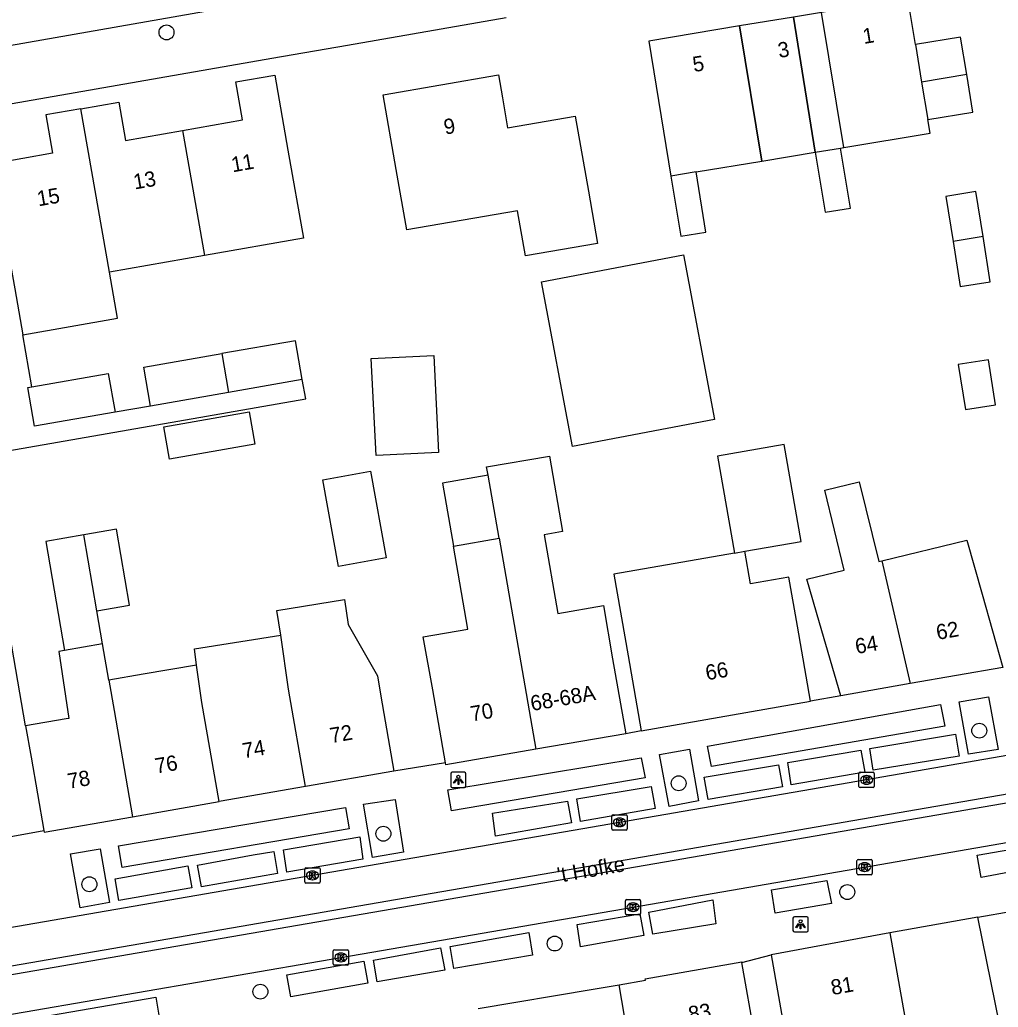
# Model space of a CAD drawing. Extents: x 162880 to 165536, y 384011 to 385179.
# Drawn here: x 164175.2 to 164239.5, y 384501.9 to 384566.8 of the extents above; entities that cross this region are included whole.
import ezdxf

# ---------------------------------------------------------------- set-up
doc = ezdxf.new("R2010")
doc.units = 0
for name, color, linetype in [('IMGEO_Boom', 7, 'Continuous'), ('IMGEO_Kolk', 7, 'Continuous'), ('IMGEO_Lichtpunt', 7, 'Continuous'), ('IMGEO_Openbare_ruimte_label', 7, 'Continuous'), ('IMGEO_Pand', 7, 'Continuous'), ('IMGEO_Pand_nummerreeks', 7, 'Continuous'), ('IMGEO_Pand_overbouw', 7, 'Continuous'), ('IMGEO_Rijbaan_lokaal_gesloten', 7, 'Continuous'), ('IMGEO_Voetpad_open', 7, 'Continuous')]:
    doc.layers.add(name, color=color, linetype=linetype)

msp = doc.modelspace()

# ---------------------------------------------------------------- linework, layer by layer
at = {"layer": 'IMGEO_Boom'}
for centre in [(164184.843, 384565.927), (164238.258, 384520.041), (164218.5, 384516.587), (164199.097, 384513.272), (164179.777, 384509.951), (164229.582, 384509.438), (164210.352, 384506.055), (164191.014, 384502.894)]:
    msp.add_circle(centre, 0.489, dxfattribs=at)
at = {"layer": 'IMGEO_Kolk'}
for p, q in [((164230.352, 384516.381), (164230.352, 384517.233)), ((164230.427, 384517.307), (164231.279, 384517.307)), ((164230.84, 384517.087), (164230.865, 384517.087)), ((164231.353, 384517.233), (164231.353, 384516.381)), ((164231.279, 384516.307), (164230.427, 384516.307)), ((164230.863, 384516.527), (164230.838, 384516.527)), ((164214.115, 384513.589), (164214.115, 384514.441)), ((164214.19, 384514.515), (164215.042, 384514.515)), ((164214.603, 384514.295), (164214.628, 384514.295)), ((164215.116, 384514.441), (164215.116, 384513.589)), ((164215.042, 384513.515), (164214.19, 384513.515)), ((164214.626, 384513.735), (164214.601, 384513.735)), ((164230.297, 384511.579), (164231.149, 384511.579)), ((164193.933, 384510.105), (164193.933, 384510.957)), ((164194.008, 384511.031), (164194.86, 384511.031)), ((164194.934, 384510.957), (164194.934, 384510.105)), ((164230.222, 384510.653), (164230.222, 384511.505)), ((164230.71, 384511.359), (164230.735, 384511.359)), ((164231.223, 384511.505), (164231.223, 384510.653)), ((164194.444, 384510.251), (164194.419, 384510.251)), ((164194.421, 384510.811), (164194.446, 384510.811)), ((164231.149, 384510.579), (164230.297, 384510.579)), ((164230.733, 384510.799), (164230.708, 384510.799)), ((164194.86, 384510.031), (164194.008, 384510.031)), ((164215.077, 384508.945), (164215.929, 384508.945)), ((164215.002, 384508.019), (164215.002, 384508.871)), ((164215.49, 384508.725), (164215.515, 384508.725)), ((164216.003, 384508.871), (164216.003, 384508.019)), ((164215.929, 384507.945), (164215.077, 384507.945)), ((164215.513, 384508.165), (164215.488, 384508.165)), ((164195.805, 384504.716), (164195.805, 384505.568)), ((164195.88, 384505.642), (164196.732, 384505.642)), ((164196.293, 384505.422), (164196.318, 384505.422)), ((164196.806, 384505.568), (164196.806, 384504.716)), ((164196.732, 384504.642), (164195.88, 384504.642)), ((164196.316, 384504.862), (164196.291, 384504.862))]:
    msp.add_line(p, q, dxfattribs=at)
for points in [[(164230.352, 384516.381), (164230.352, 384517.233)], [(164230.427, 384517.307), (164231.279, 384517.307)], [(164230.673, 384517.007), (164230.796, 384517.007), (164230.796, 384516.856), (164230.926, 384517.007), (164231.09, 384517.007), (164230.944, 384516.856), (164231.097, 384516.607), (164230.945, 384516.607), (164230.86, 384516.771), (164230.796, 384516.704), (164230.796, 384516.607), (164230.673, 384516.607), (164230.673, 384517.007)], [(164231.353, 384517.233), (164231.353, 384516.381)], [(164231.279, 384516.307), (164230.427, 384516.307)], [(164214.115, 384513.589), (164214.115, 384514.441)], [(164214.19, 384514.515), (164215.042, 384514.515)], [(164214.436, 384514.215), (164214.559, 384514.215), (164214.559, 384514.064), (164214.689, 384514.215), (164214.853, 384514.215), (164214.707, 384514.064), (164214.86, 384513.815), (164214.708, 384513.815), (164214.623, 384513.979), (164214.559, 384513.912), (164214.559, 384513.815), (164214.436, 384513.815), (164214.436, 384514.215)], [(164215.116, 384514.441), (164215.116, 384513.589)], [(164215.042, 384513.515), (164214.19, 384513.515)], [(164230.297, 384511.579), (164231.149, 384511.579)], [(164193.933, 384510.105), (164193.933, 384510.957)], [(164194.008, 384511.031), (164194.86, 384511.031)], [(164194.934, 384510.957), (164194.934, 384510.105)], [(164230.222, 384510.653), (164230.222, 384511.505)], [(164230.543, 384511.279), (164230.666, 384511.279), (164230.666, 384511.128), (164230.796, 384511.279), (164230.96, 384511.279), (164230.814, 384511.128), (164230.967, 384510.879), (164230.815, 384510.879), (164230.73, 384511.043), (164230.666, 384510.976), (164230.666, 384510.879), (164230.543, 384510.879), (164230.543, 384511.279)], [(164231.223, 384511.505), (164231.223, 384510.653)], [(164194.254, 384510.731), (164194.377, 384510.731), (164194.377, 384510.58), (164194.507, 384510.731), (164194.671, 384510.731), (164194.525, 384510.58), (164194.678, 384510.331), (164194.526, 384510.331), (164194.441, 384510.495), (164194.377, 384510.428), (164194.377, 384510.331), (164194.254, 384510.331), (164194.254, 384510.731)], [(164231.149, 384510.579), (164230.297, 384510.579)], [(164194.86, 384510.031), (164194.008, 384510.031)], [(164215.077, 384508.945), (164215.929, 384508.945)], [(164215.002, 384508.019), (164215.002, 384508.871)], [(164215.323, 384508.645), (164215.446, 384508.645), (164215.446, 384508.494), (164215.576, 384508.645), (164215.74, 384508.645), (164215.594, 384508.494), (164215.747, 384508.245), (164215.595, 384508.245), (164215.51, 384508.409), (164215.446, 384508.342), (164215.446, 384508.245), (164215.323, 384508.245), (164215.323, 384508.645)], [(164216.003, 384508.871), (164216.003, 384508.019)], [(164215.929, 384507.945), (164215.077, 384507.945)], [(164195.805, 384504.716), (164195.805, 384505.568)], [(164195.88, 384505.642), (164196.732, 384505.642)], [(164196.126, 384505.342), (164196.249, 384505.342), (164196.249, 384505.191), (164196.379, 384505.342), (164196.543, 384505.342), (164196.397, 384505.191), (164196.55, 384504.942), (164196.398, 384504.942), (164196.313, 384505.106), (164196.249, 384505.039), (164196.249, 384504.942), (164196.126, 384504.942), (164196.126, 384505.342)], [(164196.806, 384505.568), (164196.806, 384504.716)], [(164196.732, 384504.642), (164195.88, 384504.642)]]:
    msp.add_lwpolyline(points, dxfattribs=at)
for centre, start, end in [((164230.429, 384517.231), 91.55205, 178.44795), ((164230.429, 384517.231), 91.55205, 178.44795), ((164231.277, 384517.231), 1.55205, 88.44795), ((164231.277, 384517.231), 1.55205, 88.44795), ((164230.429, 384516.383), 181.55205, 268.44795), ((164230.429, 384516.383), 181.55205, 268.44795), ((164231.277, 384516.383), 271.55205, 358.44795), ((164231.277, 384516.383), 271.55205, 358.44795), ((164214.192, 384514.439), 91.55205, 178.44795), ((164214.192, 384514.439), 91.55205, 178.44795), ((164215.04, 384514.439), 1.55205, 88.44795), ((164215.04, 384514.439), 1.55205, 88.44795), ((164214.192, 384513.591), 181.55205, 268.44795), ((164214.192, 384513.591), 181.55205, 268.44795), ((164215.04, 384513.591), 271.55205, 358.44795), ((164215.04, 384513.591), 271.55205, 358.44795), ((164230.299, 384511.503), 91.55205, 178.44795), ((164230.299, 384511.503), 91.55205, 178.44795), ((164231.147, 384511.503), 1.55205, 88.44795), ((164231.147, 384511.503), 1.55205, 88.44795), ((164194.01, 384510.955), 91.55205, 178.44795), ((164194.01, 384510.955), 91.55205, 178.44795), ((164194.858, 384510.955), 1.55205, 88.44795), ((164194.858, 384510.955), 1.55205, 88.44795), ((164230.299, 384510.655), 181.55205, 268.44795), ((164230.299, 384510.655), 181.55205, 268.44795), ((164231.147, 384510.655), 271.55205, 358.44795), ((164231.147, 384510.655), 271.55205, 358.44795), ((164194.01, 384510.107), 181.55205, 268.44795), ((164194.01, 384510.107), 181.55205, 268.44795), ((164194.858, 384510.107), 271.55205, 358.44795), ((164194.858, 384510.107), 271.55205, 358.44795), ((164215.079, 384508.869), 91.55205, 178.44795), ((164215.079, 384508.869), 91.55205, 178.44795), ((164215.927, 384508.869), 1.55205, 88.44795), ((164215.927, 384508.869), 1.55205, 88.44795), ((164215.079, 384508.021), 181.55205, 268.44795), ((164215.079, 384508.021), 181.55205, 268.44795), ((164215.927, 384508.021), 271.55205, 358.44795), ((164215.927, 384508.021), 271.55205, 358.44795), ((164195.882, 384505.566), 91.55205, 178.44795), ((164195.882, 384505.566), 91.55205, 178.44795), ((164196.73, 384505.566), 1.55205, 88.44795), ((164196.73, 384505.566), 1.55205, 88.44795), ((164195.882, 384504.718), 181.55205, 268.44795), ((164195.882, 384504.718), 181.55205, 268.44795), ((164196.73, 384504.718), 271.55205, 358.44795), ((164196.73, 384504.718), 271.55205, 358.44795)]:
    msp.add_arc(centre, 0.0765, start, end, dxfattribs=at)
for centre, major_axis, ratio, start_param, end_param in [((164230.839, 384516.807), (-0.387, 0.002), 0.722429, 4.712389, 7.853982), ((164230.864, 384516.807), (-0.39, 0.002), 0.717154, 1.570796, 4.712389), ((164214.602, 384514.015), (-0.387, 0.002), 0.722429, 4.712389, 7.853982), ((164214.627, 384514.015), (-0.39, 0.002), 0.717154, 1.570796, 4.712389), ((164230.709, 384511.079), (-0.387, 0.002), 0.722429, 4.712389, 7.853982), ((164230.734, 384511.079), (-0.39, 0.002), 0.717154, 1.570796, 4.712389), ((164194.42, 384510.531), (-0.387, 0.002), 0.722429, 4.712389, 7.853982), ((164194.445, 384510.531), (-0.39, 0.002), 0.717154, 1.570796, 4.712389), ((164215.489, 384508.445), (-0.387, 0.002), 0.722429, 4.712389, 7.853982), ((164215.514, 384508.445), (-0.39, 0.002), 0.717154, 1.570796, 4.712389), ((164196.292, 384505.142), (-0.387, 0.002), 0.722429, 4.712389, 7.853982), ((164196.317, 384505.142), (-0.39, 0.002), 0.717154, 1.570796, 4.712389)]:
    msp.add_ellipse(centre, major_axis=major_axis, ratio=ratio, start_param=start_param, end_param=end_param, dxfattribs=at)
at = {"layer": 'IMGEO_Lichtpunt'}
for p, q in [((164203.525, 384517.211), (164203.525, 384516.404)), ((164203.525, 384517.211), (164203.525, 384516.404)), ((164204.427, 384517.306), (164203.619, 384517.306)), ((164204.427, 384517.306), (164203.619, 384517.306)), ((164204.521, 384516.404), (164204.521, 384517.211)), ((164204.521, 384516.404), (164204.521, 384517.211)), ((164203.619, 384516.31), (164204.427, 384516.31)), ((164203.619, 384516.31), (164204.427, 384516.31)), ((164226.013, 384507.718), (164226.013, 384506.911)), ((164226.013, 384507.718), (164226.013, 384506.911)), ((164226.915, 384507.813), (164226.107, 384507.813)), ((164226.915, 384507.813), (164226.107, 384507.813)), ((164227.009, 384506.911), (164227.009, 384507.718)), ((164227.009, 384506.911), (164227.009, 384507.718)), ((164226.107, 384506.817), (164226.915, 384506.817)), ((164226.107, 384506.817), (164226.915, 384506.817))]:
    msp.add_line(p, q, dxfattribs=at)
for points in [[(164203.899, 384516.875), (164203.938, 384516.847), (164203.75, 384516.585), (164203.712, 384516.612), (164203.899, 384516.875)], [(164204.001, 384516.827), (164204.048, 384516.827), (164204.048, 384516.505), (164204.001, 384516.505), (164204.001, 384516.827)], [(164204.111, 384516.847), (164204.149, 384516.874), (164204.336, 384516.612), (164204.297, 384516.584), (164204.111, 384516.847)], [(164226.387, 384507.382), (164226.426, 384507.354), (164226.238, 384507.092), (164226.2, 384507.119), (164226.387, 384507.382)], [(164226.489, 384507.334), (164226.536, 384507.334), (164226.536, 384507.012), (164226.489, 384507.012), (164226.489, 384507.334)], [(164226.599, 384507.354), (164226.637, 384507.381), (164226.824, 384507.119), (164226.785, 384507.091), (164226.599, 384507.354)]]:
    msp.add_lwpolyline(points, dxfattribs=at)
for centre in [(164204.024, 384517.009), (164226.512, 384507.516)]:
    msp.add_circle(centre, 0.0994, dxfattribs=at)
for centre, start, end in [((164203.619, 384517.211), 90, 180), ((164203.619, 384517.211), 90, 180), ((164204.427, 384517.211), 0, 90), ((164204.427, 384517.211), 0, 90), ((164203.619, 384516.404), 180, 270), ((164203.619, 384516.404), 180, 270), ((164204.427, 384516.404), 270, 0), ((164204.427, 384516.404), 270, 360), ((164226.107, 384507.718), 90, 180), ((164226.107, 384507.718), 90, 180), ((164226.915, 384507.718), 0, 90), ((164226.915, 384507.718), 0, 90), ((164226.107, 384506.911), 180, 270), ((164226.107, 384506.911), 180, 270), ((164226.915, 384506.911), 270, 0), ((164226.915, 384506.911), 270, 360)]:
    msp.add_arc(centre, 0.0946, start, end, dxfattribs=at)
at = {"layer": 'IMGEO_Pand'}
for points in [[(164234.059, 384565.13), (164233.553, 384568.177), (164227.884, 384567.239)], [(164227.884, 384567.239), (164226.048, 384566.935), (164227.479, 384558.055)], [(164229.352, 384558.365), (164227.884, 384567.239)], [(164219.651, 384556.76), (164223.973, 384557.475), (164222.511, 384566.35), (164216.546, 384565.363), (164217.991, 384556.486)], [(164237.435, 384563.157), (164237.025, 384565.623), (164234.059, 384565.13)], [(164234.059, 384565.13), (164234.469, 384562.664)], [(164185.899, 384559.481), (164189.844, 384560.174), (164189.406, 384562.671), (164191.957, 384563.119), (164192.822, 384558.195), (164193.837, 384552.415), (164187.338, 384551.273)], [(164208.428, 384551.237), (164207.912, 384554.211), (164200.631, 384552.944), (164199.941, 384556.91), (164199.084, 384561.836), (164206.655, 384563.138), (164206.923, 384561.633), (164207.263, 384559.652), (164211.703, 384560.422), (164212.566, 384555.498), (164213.169, 384552.061), (164208.428, 384551.237)], [(164237.435, 384563.157), (164234.469, 384562.664)], [(164234.878, 384560.199), (164237.844, 384560.691), (164237.435, 384563.157)], [(164234.469, 384562.664), (164234.878, 384560.199)], [(164179.221, 384560.907), (164176.919, 384560.503), (164177.36, 384557.991), (164173.425, 384557.299)], [(164179.221, 384560.907), (164181.711, 384561.345), (164182.154, 384558.823), (164185.899, 384559.481)], [(164181.102, 384550.178), (164179.221, 384560.907)], [(164229.352, 384558.365), (164235.027, 384559.304), (164234.878, 384560.199)], [(164185.899, 384559.481), (164187.338, 384551.273)], [(164227.479, 384558.055), (164228.132, 384554.109), (164229.79, 384554.383), (164229.136, 384558.329)], [(164227.479, 384558.055), (164229.136, 384558.329)], [(164229.136, 384558.329), (164229.352, 384558.365)], [(164173.425, 384557.299), (164174.287, 384552.393), (164174.868, 384549.083), (164175.399, 384546.061)], [(164217.991, 384556.486), (164218.635, 384552.529), (164220.296, 384552.799), (164219.651, 384556.76)], [(164219.651, 384556.76), (164217.991, 384556.486)], [(164238.512, 384552.51), (164238.038, 384555.474), (164236.059, 384555.154), (164236.532, 384552.193)], [(164236.532, 384552.193), (164237.005, 384549.229), (164238.985, 384549.545), (164238.512, 384552.51)], [(164238.512, 384552.51), (164236.532, 384552.193)], [(164187.338, 384551.273), (164181.102, 384550.178)], [(164211.523, 384538.727), (164209.491, 384549.542), (164218.827, 384551.302), (164220.858, 384540.486), (164211.523, 384538.727)], [(164175.399, 384546.061), (164181.633, 384547.156), (164181.102, 384550.178)], [(164193.769, 384543.114), (164193.324, 384545.666), (164188.47, 384544.82)], [(164183.8, 384541.376), (164183.352, 384543.928), (164188.47, 384544.82)], [(164188.47, 384544.82), (164188.917, 384542.268)], [(164198.615, 384538.128), (164198.304, 384544.504), (164202.415, 384544.705), (164202.727, 384538.329), (164198.615, 384538.128)], [(164237.347, 384541.147), (164239.327, 384541.46), (164238.859, 384544.419), (164236.879, 384544.103), (164237.347, 384541.147)], [(164176, 384542.645), (164181.017, 384543.521), (164181.466, 384540.968)], [(164193.769, 384543.114), (164188.917, 384542.268)], [(164181.466, 384540.968), (164176.174, 384540.045), (164175.729, 384542.598), (164176, 384542.645)], [(164188.917, 384542.268), (164183.8, 384541.376)], [(164185.045, 384537.886), (164184.675, 384540.008), (164190.277, 384540.985), (164190.647, 384538.863), (164185.045, 384537.886)], [(164222.858, 384531.833), (164226.549, 384532.475), (164225.443, 384538.842), (164221.056, 384538.08), (164222.163, 384531.712)], [(164205.978, 384536.825), (164205.882, 384537.377), (164210.003, 384538.092), (164210.865, 384533.126), (164209.67, 384532.919), (164210.568, 384527.746), (164213.556, 384528.266), (164214.163, 384524.772), (164215.02, 384519.845)], [(164199.283, 384531.396), (164196.136, 384530.831), (164195.113, 384536.529), (164198.259, 384537.095), (164199.283, 384531.396)], [(164205.978, 384536.825), (164202.982, 384536.305), (164203.699, 384532.172)], [(164206.696, 384532.692), (164205.978, 384536.825)], [(164229.16, 384522.341), (164227.756, 384527.14), (164226.922, 384529.99), (164229.385, 384530.593), (164228.098, 384535.848), (164230.369, 384536.405), (164231.656, 384531.149), (164231.847, 384531.196)], [(164180.27, 384527.908), (164182.418, 384528.28), (164181.55, 384533.278), (164179.402, 384532.905)], [(164179.402, 384532.905), (164176.909, 384532.472), (164178.15, 384525.322)], [(164180.27, 384527.908), (164179.402, 384532.905)], [(164203.699, 384532.172), (164206.696, 384532.692)], [(164206.696, 384532.692), (164209.108, 384518.818)], [(164231.847, 384531.196), (164237.444, 384532.566), (164238.451, 384529.005), (164239.812, 384524.193)], [(164203.171, 384517.937), (164202.34, 384522.718), (164201.72, 384526.207), (164204.646, 384526.716), (164203.699, 384532.172)], [(164222.163, 384531.712), (164214.245, 384530.336), (164215.178, 384524.966), (164216.034, 384520.039)], [(164222.163, 384531.712), (164222.858, 384531.833)], [(164227.164, 384521.973), (164226.307, 384526.9), (164225.745, 384530.135), (164223.229, 384529.698), (164222.858, 384531.833)], [(164231.847, 384531.196), (164233.715, 384523.133)], [(164192.35, 384526.317), (164192.093, 384527.948), (164196.532, 384528.658), (164196.79, 384527.016), (164198.702, 384523.643), (164198.935, 384522.304), (164199.791, 384517.377)], [(164180.644, 384525.755), (164180.27, 384527.908)], [(164186.823, 384524.358), (164186.677, 384525.424), (164192.35, 384526.317)], [(164193.968, 384516.365), (164192.856, 384522.762), (164192.35, 384526.317)], [(164178.15, 384525.322), (164177.769, 384525.256), (164178.434, 384520.853), (164178.24, 384520.819), (164175.582, 384520.357)], [(164180.644, 384525.755), (164178.15, 384525.322)], [(164181.061, 384523.357), (164180.644, 384525.755)], [(164186.823, 384524.358), (164183.312, 384523.748), (164181.061, 384523.357)], [(164188.293, 384515.378), (164187.159, 384521.905), (164186.823, 384524.358)], [(164239.812, 384524.193), (164233.715, 384523.133)], [(164181.061, 384523.357), (164181.406, 384521.369), (164182.618, 384514.392)], [(164233.715, 384523.133), (164229.16, 384522.341)], [(164216.034, 384520.039), (164227.164, 384521.973)], [(164175.582, 384520.357), (164175.938, 384518.307), (164176.776, 384513.487)], [(164215.02, 384519.845), (164209.108, 384518.818)], [(164209.108, 384518.818), (164203.196, 384517.791), (164203.171, 384517.937)], [(164199.791, 384517.377), (164193.968, 384516.365)], [(164193.968, 384516.365), (164188.293, 384515.378)], [(164182.618, 384514.392), (164188.293, 384515.378)], [(164176.776, 384513.487), (164176.795, 384513.38), (164182.618, 384514.392)], [(164238.16, 384507.795), (164244.93, 384508.973)], [(164236.381, 384500.11), (164239.601, 384500.678), (164238.16, 384507.795)], [(164232.371, 384506.751), (164224.586, 384505.316)], [(164232.371, 384506.751), (164233.641, 384499.627)], [(164222.661, 384504.819), (164224.586, 384505.316)], [(164224.586, 384505.316), (164225.621, 384499.46)], [(164214.6, 384503.351), (164216.321, 384503.641), (164216.306, 384503.726), (164222.656, 384504.846), (164222.661, 384504.819)], [(164223.68, 384499.044), (164223.511, 384500), (164222.661, 384504.819)], [(164205.325, 384501.786), (164212.881, 384503.061), (164214.6, 384503.351)], [(164216.064, 384494.701), (164214.6, 384503.351)]]:
    msp.add_lwpolyline(points, dxfattribs=at)
at = {"layer": 'IMGEO_Pand_overbouw'}
msp.add_lwpolyline([(164226.048, 384566.935), (164222.511, 384566.35), (164223.973, 384557.475), (164227.479, 384558.055)], close=True, dxfattribs=at)
at = {"layer": 'IMGEO_Rijbaan_lokaal_gesloten'}
for points in [[(164260.145, 384521.86), (164253.991, 384520.814), (164230.853, 384516.807), (164214.616, 384514.015), (164194.434, 384510.531), (164173.254, 384506.871), (164153.085, 384503.375), (164131.975, 384499.751), (164123.378, 384498.213)], [(164257.688, 384518.354), (164257.599, 384518.886), (164125.422, 384496.061)], [(164125.528, 384495.535), (164257.688, 384518.354)], [(164119.637, 384491.826), (164120.788, 384492.102), (164132.861, 384494.189), (164153.984, 384497.855), (164174.163, 384501.328), (164196.306, 384505.142), (164215.503, 384508.445), (164230.723, 384511.079), (164255.815, 384515.428), (164260.712, 384516.308), (164261.965, 384516.533)]]:
    msp.add_lwpolyline(points, dxfattribs=at)
at = {"layer": 'IMGEO_Voetpad_open'}
for points in [[(164202.402, 384569.961), (164164.615, 384563.313)], [(164172.787, 384560.932), (164191.762, 384564.234), (164196.731, 384565.099), (164207.156, 384566.913)], [(164176, 384542.645), (164175.399, 384546.061)], [(164175.582, 384520.357), (164172.5, 384538.114), (164193.99, 384541.845), (164193.769, 384543.114)], [(164183.8, 384541.376), (164181.466, 384540.968)], [(164229.16, 384522.341), (164227.164, 384521.973)], [(164236.942, 384521.941), (164238.856, 384522.267), (164239.491, 384518.815), (164237.555, 384518.495), (164236.942, 384521.941)], [(164220.4, 384519.031), (164235.716, 384521.771), (164235.992, 384520.348), (164220.658, 384517.685), (164220.4, 384519.031)], [(164216.034, 384520.039), (164215.02, 384519.845)], [(164231.07, 384518.863), (164236.685, 384519.803), (164236.943, 384518.374), (164231.281, 384517.438), (164231.07, 384518.863)], [(164217.248, 384518.475), (164219.209, 384518.822), (164219.809, 384515.424), (164217.882, 384515.062), (164217.248, 384518.475)], [(164225.676, 384517.942), (164230.479, 384518.772), (164230.729, 384517.323), (164225.897, 384516.487), (164225.676, 384517.942)], [(164203.334, 384516.152), (164216.04, 384518.265), (164216.308, 384516.934), (164203.578, 384514.776), (164203.334, 384516.152)], [(164203.171, 384517.937), (164199.791, 384517.377)], [(164220.18, 384516.994), (164225.055, 384517.793), (164225.317, 384516.354), (164220.437, 384515.524), (164220.18, 384516.994)], [(164211.809, 384515.558), (164216.693, 384516.382), (164216.957, 384514.927), (164212.06, 384514.067), (164211.809, 384515.558)], [(164197.796, 384515.204), (164199.861, 384515.524), (164200.426, 384512.06), (164198.388, 384511.712), (164197.796, 384515.204)], [(164181.682, 384512.471), (164196.596, 384514.988), (164196.841, 384513.594), (164181.934, 384511.043), (164181.682, 384512.471)], [(164206.272, 384514.623), (164211.205, 384515.41), (164211.46, 384513.983), (164206.473, 384513.107), (164206.272, 384514.623)], [(164174.496, 384513.063), (164176.776, 384513.487)], [(164192.526, 384512.212), (164197.539, 384513.07), (164197.746, 384511.607), (164192.76, 384510.752), (164192.526, 384512.212)], [(164179.158, 384508.407), (164178.532, 384511.94), (164180.489, 384512.276), (164181.088, 384508.746), (164179.158, 384508.407)], [(164238.117, 384511.863), (164242.554, 384512.619), (164242.816, 384511.232), (164238.381, 384510.401), (164238.117, 384511.863)], [(164187.137, 384509.779), (164186.884, 384511.207), (164190.548, 384511.892), (164191.897, 384512.104), (164192.139, 384510.667), (164187.137, 384509.779)], [(164181.465, 384510.309), (164186.252, 384511.158), (164186.515, 384509.724), (164181.709, 384508.878), (164181.465, 384510.309)], [(164224.605, 384509.574), (164228.238, 384510.19), (164228.537, 384508.696), (164224.834, 384508.053), (164224.605, 384509.574)], [(164216.539, 384508.122), (164220.753, 384508.922), (164220.936, 384507.357), (164216.801, 384506.66), (164216.539, 384508.122)], [(164211.839, 384507.298), (164215.957, 384508.016), (164216.21, 384506.574), (164212.061, 384505.843), (164211.839, 384507.298)], [(164238.16, 384507.795), (164232.371, 384506.751)], [(164203.484, 384505.862), (164208.654, 384506.772), (164208.888, 384505.281), (164203.727, 384504.414), (164203.484, 384505.862)], [(164198.692, 384503.53), (164198.445, 384504.965), (164202.859, 384505.771), (164203.126, 384504.31), (164198.692, 384503.53)], [(164193.017, 384502.546), (164192.758, 384503.994), (164197.82, 384504.895), (164198.075, 384503.444), (164193.017, 384502.546)], [(164174.489, 384499.335), (164174.249, 384500.83), (164184.149, 384502.531), (164184.393, 384501.095), (164174.489, 384499.335)]]:
    msp.add_lwpolyline(points, dxfattribs=at)

# ---------------------------------------------------------------- texts
at = {"layer": 'IMGEO_Openbare_ruimte_label'}
msp.add_text("'t Hofke", height=1, rotation=9.90508, dxfattribs=at).set_placement((164210.618, 384510.05))
at = {"layer": 'IMGEO_Pand_nummerreeks'}
for s, rotation, p in [('1', 9.19597, (164230.678, 384565.168)), ('3', 9.19597, (164225.105, 384564.246)), ('5', 9.19597, (164219.505, 384563.32)), ('9', 9.75782, (164203.154, 384559.208)), ('11', 9.93626, (164189.188, 384556.731)), ('13', 9.93626, (164182.752, 384555.603)), ('15', 9.93509, (164176.427, 384554.495)), ('62', 9.86308, (164235.515, 384526.004)), ('64', 9.8606, (164230.192, 384525.078)), ('66', 9.85487, (164220.354, 384523.347)), ('68-68A', 9.85487, (164208.851, 384521.331)), ('70', 9.85476, (164204.91, 384520.647)), ('72', 9.8606, (164195.668, 384519.219)), ('74', 9.86023, (164189.922, 384518.219)), ('76', 9.8606, (164184.173, 384517.22)), ('78', 9.8606, (164178.427, 384516.222)), ('81', 10.00384, (164228.597, 384502.663)), ('83', 10.00384, (164219.237, 384500.912))]:
    msp.add_text(s, height=1, rotation=rotation, dxfattribs=at).set_placement(p)

doc.saveas('drawing.dxf')
